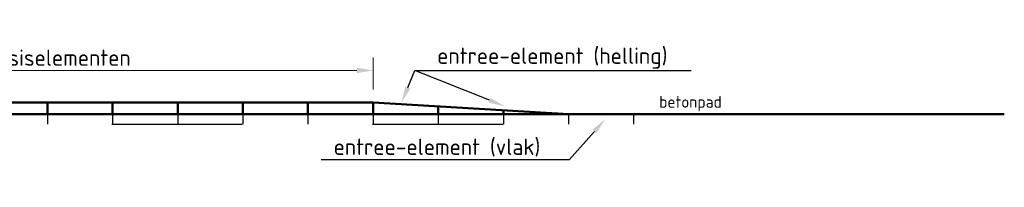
# Model space of a CAD drawing. Header units: metres. Extents: x -699 to 2316, y -1199 to 781.
# Tile 468 of 593: x 930.8 to 945.93, y -237.01 to -234.44. Entities that reach past the tile are written whole.
import ezdxf
from ezdxf import colors
from ezdxf.entities.mleader import LeaderData, LeaderLine
from ezdxf.enums import TextEntityAlignment as Align
from ezdxf.math import Vec2, Vec3

# ---------------------------------------------------------------- set-up
doc = ezdxf.new("R2010")
doc.units = ezdxf.units.M
doc.header["$PDMODE"] = 1
doc.linetypes.add('NLCS-HIDDEN', pattern=[4, 2, -2])
for name, color, linetype, lineweight in [('N-WE-VH-KANTOPSLUITING_ELEMENT_PERRONBAND-GD', 252, 'Continuous', 50), ('N-WE-VH-KANTOPSLUITING_ELEMENT_PERRONBAND-GN', 252, 'NLCS-HIDDEN', 25), ('N-WE-VH-KANTVERHARDING-GD', 210, 'Continuous', 50), ('X-XX-AL-M', 7, 'Continuous', 18), ('X-XX-AL-T18', 10, 'Continuous', 18), ('X-XX-AL-T25', 7, 'Continuous', 25)]:
    doc.layers.add(name, color=color, linetype=linetype, lineweight=lineweight)
doc.styles.add('NLCS-ISO', font='NLCS-ISO.ttf')
doc.styles.add('NLCS-ISO-M100-T25', font='NLCS-ISO.ttf', dxfattribs={"height": 0.25})
doc.dimstyles.new('NLCS-M100-T25-PIJL_A_L2_H1', dxfattribs={"dimscale": 0.1, "dimtxt": 2.5, "dimasz": 2.5, "dimexe": 2, "dimexo": 2, "dimgap": 0.7, "dimtad": 1, "dimzin": 0, "dimdsep": 46, "dimtxsty": 'NLCS-ISO-M100-T25', "dimcen": 0, "dimdle": 2, "dimclrd": 256, "dimclre": 256, "dimclrt": 256, "dimadec": 1, "dimazin": 0, "dimtfac": 1, "dimtdec": 3, "dimtofl": 0, "dimtmove": 0, "dimatfit": 3, "dimfxl": 2, "dimtfillclr": 256, "dimtolj": 1, "dimtzin": 0, "dimlwd": -1, "dimlwe": -1, "dimarcsym": 0})

# ---------------------------------------------------------------- blocks, each defined once
blk = doc.blocks.new('*D1670')
at = {"layer": 'Defpoints', "color": 0, "transparency": 16777216}
for p in [(936.232, -235.221), (925.232, -235.714), (936.232, -235.714)]:
    blk.add_point(p, dxfattribs=at)
at = {"layer": 'X-XX-AL-M', "transparency": 16777216}
for p, q in [((925.232, -235.514), (925.232, -235.021)), ((936.232, -235.514), (936.232, -235.021)), ((925.482, -235.221), (935.982, -235.221))]:
    blk.add_line(p, q, dxfattribs=at)
for points in [[(925.482, -235.179), (925.482, -235.263), (925.232, -235.221)], [(935.982, -235.179), (935.982, -235.263), (936.232, -235.221)]]:
    blk.add_solid(points, dxfattribs=at)
at = {"layer": 'X-XX-AL-M', "transparency": 16777216, "insert": (930.732, -235.026), "char_height": 0.25, "attachment_point": 5, "style": 'NLCS-ISO-M100-T25'}
blk.add_mtext('\\A1;11 stuks basiselementen', dxfattribs=at)

msp = doc.modelspace()

# ---------------------------------------------------------------- linework, layer by layer
at = {"layer": 'N-WE-VH-KANTOPSLUITING_ELEMENT_PERRONBAND-GD'}
for p, q in [((924.221, -235.714), (936.2318, -235.714)), ((931.2318, -235.714), (931.2318, -235.894)), ((932.2318, -235.714), (932.2318, -235.894)), ((933.2318, -235.714), (933.2318, -235.894)), ((934.2318, -235.714), (934.2318, -235.894)), ((935.2318, -235.714), (935.2318, -235.894)), ((936.2318, -235.714), (936.2318, -235.894)), ((936.2318, -235.714), (939.2323, -235.894)), ((937.2323, -235.774), (937.2323, -235.894)), ((938.2323, -235.834), (938.2323, -235.894))]:
    msp.add_line(p, q, dxfattribs=at)
at = {"layer": 'N-WE-VH-KANTOPSLUITING_ELEMENT_PERRONBAND-GN'}
for p, q in [((931.2318, -235.894), (931.2318, -236.044)), ((932.2318, -235.894), (932.2318, -236.044)), ((933.2318, -235.894), (933.2318, -236.044)), ((934.2318, -235.894), (934.2318, -236.044)), ((935.2318, -235.894), (935.2318, -236.044)), ((936.2318, -235.894), (936.2318, -236.044)), ((937.2323, -235.894), (937.2323, -236.044)), ((938.2323, -235.894), (938.2323, -236.044)), ((939.2323, -235.894), (939.2323, -236.044)), ((940.2323, -235.894), (940.2323, -236.044)), ((924.221, -236.044), (936.2318, -236.044)), ((936.2318, -236.044), (940.2323, -236.044))]:
    msp.add_line(p, q, dxfattribs=at)
at = {"layer": 'N-WE-VH-KANTVERHARDING-GD'}
msp.add_line((922.8163, -235.894), (945.9256, -235.894), dxfattribs=at)

# ---------------------------------------------------------------- texts
at = {"layer": 'X-XX-AL-T18', "style": 'NLCS-ISO'}
msp.add_text('betonpad', height=0.18, dxfattribs=at).set_placement((940.6255, -235.8467), align=Align.BOTTOM_LEFT)

# ---------------------------------------------------------------- dimensions: what is measured, and where the dimension line sits
at = {"layer": 'X-XX-AL-M'}
dim = msp.add_aligned_dim(p1=(925.2318, -235.714), p2=(936.2318, -235.714), distance=0.4931, text='11 stuks basiselementen', dimstyle='NLCS-M100-T25-PIJL_A_L2_H1', dxfattribs=at)
dim.commit()
dim.dimension.update_dxf_attribs({"geometry": '*D1670', "text_midpoint": (930.7318, -235.0258)})

# ---------------------------------------------------------------- leaders
at = {"layer": 'X-XX-AL-T25'}
ml = msp.add_multileader_mtext('Standard', dxfattribs=at)
ml.set_content(' ', color=256, style='NLCS-ISO-M100-T25')
ml.set_leader_properties(color=256, linetype='ByLayer', lineweight=-1)
ml.build(insert=Vec2(0, 0))
ml.multileader.update_dxf_attribs({"text_left_attachment_type": 5, "text_right_attachment_type": 5, "dogleg_length": 0.25, "arrow_head_size": 0.25})
ctx = ml.context
ctx.base_point, ctx.char_height, ctx.arrow_head_size, ctx.landing_gap_size, ctx.plane_origin = Vec3(937.1254, -235.2209), 0.25, 0.25, 0.09, Vec3(-7.7099, 3.943)
ctx.left_attachment, ctx.right_attachment = 5, 5
notes = []
notes.append((ctx, [(0, (1, 1, 0), (936.8754, -235.2209), (1, 0), 0.25, [(0, [(936.6699, -235.7129)], 0, [])])]))
ctx.mtext.insert, ctx.mtext.flow_direction = Vec3(937.2154, -234.9709), 5
ml = msp.add_multileader_mtext('Standard', dxfattribs=at)
ml.set_content('entree-element (helling)', color=256, style='NLCS-ISO-M100-T25')
ml.set_leader_properties(color=256, linetype='ByLayer', lineweight=-1)
ml.build(insert=Vec2(0, 0))
ml.multileader.update_dxf_attribs({"text_left_attachment_type": 5, "text_right_attachment_type": 5, "dogleg_length": 0.25, "arrow_head_size": 0.25})
ctx = ml.context
ctx.base_point, ctx.char_height, ctx.arrow_head_size, ctx.landing_gap_size, ctx.plane_origin = Vec3(937.1254, -235.2209), 0.25, 0.25, 0.09, Vec3(-5.9847, 3.4732)
ctx.left_attachment, ctx.right_attachment = 5, 5
notes.append((ctx, [(0, (1, 1, 0), (936.8754, -235.2209), (1, 0), 0.25, [(0, [(938.253, -235.7711)], 0, [])])]))
ctx.mtext.insert, ctx.mtext.flow_direction = Vec3(937.2154, -234.8709), 5
ml = msp.add_multileader_mtext('Standard', dxfattribs=at)
ml.set_content('entree-element (vlak)', color=256, style='NLCS-ISO-M100-T25')
ml.set_leader_properties(color=256, linetype='ByLayer', lineweight=-1)
ml.build(insert=Vec2(0, 0))
ml.multileader.update_dxf_attribs({"text_left_attachment_type": 5, "text_right_attachment_type": 5, "dogleg_length": 0.25, "arrow_head_size": 0.25})
ctx = ml.context
ctx.base_point, ctx.char_height, ctx.arrow_head_size, ctx.landing_gap_size, ctx.plane_origin = Vec3(935.536, -236.5922), 0.25, 0.25, 0.09, Vec3(-4.1647, 2.4)
ctx.left_attachment, ctx.right_attachment = 5, 5
notes.append((ctx, [(1, (1, 1, 0), (939.241, -236.5922), (-1, 0), 0.25, [(0, [(939.7968, -235.9693)], 0, [])])]))
ctx.mtext.insert, ctx.mtext.flow_direction = Vec3(935.626, -236.2672), 5
for ctx, leaders in notes:
    for number, flags, end, landing, length, lines in leaders:
        leader = LeaderData()
        leader.index, (leader.has_last_leader_line, leader.has_dogleg_vector, leader.attachment_direction) = number, flags
        leader.last_leader_point, leader.dogleg_vector, leader.dogleg_length = Vec3(end), Vec3(landing), length
        for number, points, colour, breaks in lines:
            line = LeaderLine()
            line.index, line.vertices, line.color, line.breaks = number, Vec3.list(points), colors.encode_raw_color(colour), breaks
            leader.lines.append(line)
        ctx.leaders.append(leader)

doc.saveas('drawing.dxf')
